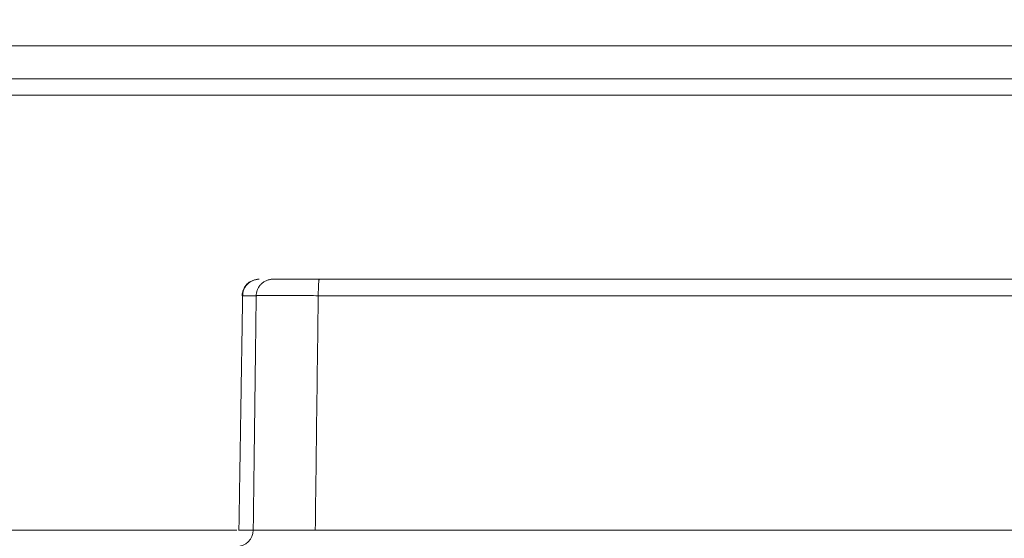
# Model space of a CAD drawing. Header units: millimetres. Extents: x 5437 to 18441, y -4466 to 3128.
# Tile 364 of 497: x 13713 to 13743, y -14 to 1. Entities that reach past the tile are written whole.
import ezdxf

# ---------------------------------------------------------------- set-up
doc = ezdxf.new("R2010")
doc.units = ezdxf.units.MM
doc.layers.add('1', color=7, linetype='Continuous', true_color=0xffffff)
doc.dimstyles.get("Standard").update_dxf_attribs({"dimtxt": 0.18, "dimasz": 0.18, "dimexe": 0.18, "dimexo": 0.0625, "dimgap": 0.09, "dimtad": 0, "dimtih": 1, "dimtoh": 1, "dimdec": 4, "dimzin": 0, "dimdsep": 46, "dimtxsty": 'Standard', "dimcen": 0.09, "dimadec": 0, "dimazin": 0, "dimtfac": 1, "dimtdec": 4, "dimtofl": 0, "dimtmove": 0, "dimatfit": 3, "dimfxl": 1, "dimtolj": 1, "dimtzin": 0, "dimarcsym": 0})

# ---------------------------------------------------------------- blocks, each defined once
blk = doc.blocks.new('*D3')
at = {"color": 0, "lineweight": -2, "transparency": 16777216}
for p, q in [((13674.147, 1169.564), (14135.36, 1169.564)), ((13833.147, -580.436), (14135.36, -580.436))]:
    blk.add_line(p, q, dxfattribs=at)
at = {"color": 0, "lineweight": 0, "transparency": 16777216}
for p, q in [((14135.18, 1089.564), (14135.18, 421.321)), ((14135.18, -500.436), (14135.18, 167.808))]:
    blk.add_line(p, q, dxfattribs=at)
at = {"color": 0, "lineweight": 20, "transparency": 16777216}
for points in [[(14121.847, 1089.564), (14148.514, 1089.564), (14135.18, 1169.564)], [(14121.847, -500.436), (14148.514, -500.436), (14135.18, -580.436)]]:
    blk.add_solid(points, dxfattribs=at)
at = {"layer": 'Defpoints', "color": 0, "lineweight": 20, "transparency": 16777216}
for p in [(13674.085, 1169.564), (13833.085, -580.436), (14135.18, -580.436)]:
    blk.add_point(p, dxfattribs=at)
at = {"color": 0, "lineweight": 20, "transparency": 16777216, "insert": (14135.18, 294.564), "char_height": 80, "attachment_point": 5, "rotation": 270}
blk.add_mtext('\\A1;1750', dxfattribs=at)
blk = doc.blocks.new('*D4')
at = {"color": 0, "lineweight": -2, "transparency": 16777216}
for p, q in [((13346.81, 234.502), (13346.81, -825.635)), ((13857.587, -64.498), (13857.587, -825.635))]:
    blk.add_line(p, q, dxfattribs=at)
at = {"color": 0, "lineweight": 0, "transparency": 16777216}
for p, q in [((13426.81, -825.455), (13508.775, -825.455)), ((13777.587, -825.455), (13695.622, -825.455))]:
    blk.add_line(p, q, dxfattribs=at)
at = {"color": 0, "lineweight": 20, "transparency": 16777216}
for points in [[(13426.81, -812.121), (13426.81, -838.788), (13346.81, -825.455)], [(13777.587, -812.121), (13777.587, -838.788), (13857.587, -825.455)]]:
    blk.add_solid(points, dxfattribs=at)
at = {"layer": 'Defpoints', "color": 0, "lineweight": 20, "transparency": 16777216}
for p in [(13346.81, 234.564), (13857.587, -64.436), (13346.81, -825.455)]:
    blk.add_point(p, dxfattribs=at)
at = {"color": 0, "lineweight": 20, "transparency": 16777216, "insert": (13602.199, -825.455), "char_height": 80, "attachment_point": 5}
blk.add_mtext('\\A1;515', dxfattribs=at)

msp = doc.modelspace()

# ---------------------------------------------------------------- linework, layer by layer
at = {"layer": '1', "color": 0, "lineweight": 20}
for p, q in [((13712.00089, 0.54688), (13751.31512, 0.54688)), ((13710.74697, -0.43566), (13743.17702, -0.43566)), ((13743.36756, -0.92694), (13710.54781, -0.92694)), ((13722.46, -6.43566), (13748.83678, -6.43566)), ((13720.57099, -6.92868), (13720.16501, -6.92868)), ((13748.98115, -6.92868), (13722.42738, -6.92868)), ((13710.45728, -13.94439), (13719.98978, -13.94439)), ((13720.05424, -13.94264), (13720.48297, -13.94264)), ((13722.33713, -13.94264), (13749.08989, -13.94264))]:
    msp.add_line(p, q, dxfattribs=at)
msp.add_ellipse((13719.98625, -13.93566), major_axis=(0, -0.5), ratio=0.99352822, start_param=0, end_param=1.55683369, dxfattribs=at)
for points, degree, knots in [([(13720.66172, -6.43566), (13720.59634, -6.43416), (13720.5019, -6.45146), (13720.38301, -6.50946), (13720.30166, -6.57341), (13720.23503, -6.65303), (13720.1869, -6.7423), (13720.15844, -6.83525), (13720.15168, -6.89706), (13720.1512, -6.92776)], 3, [0, 0, 0, 0, 0.26991907, 0.40289229, 0.52929081, 0.65147729, 0.77113657, 0.88793153, 1, 1, 1, 1]), ([(13721.06771, -6.43566), (13721.08789, -6.43566), (13721.13522, -6.43566), (13721.20787, -6.43566), (13721.40138, -6.43566), (13721.67624, -6.43566), (13721.83336, -6.43566), (13722.05347, -6.43566), (13722.28603, -6.43566), (13722.3438, -6.43566), (13722.40177, -6.43566), (13722.46, -6.43566)], 5, [0, 0, 0, 0, 0, 0, 0.43036304, 0.43036304, 0.43036304, 0.8605009, 0.8605009, 0.8605009, 1, 1, 1, 1, 1, 1]), ([(13720.16501, -6.92868), (13720.15772, -6.9281), (13720.15334, -6.92753), (13720.1513, -6.92645), (13720.15364, -6.92594), (13720.16254, -6.92527), (13720.16613, -6.92507), (13720.17056, -6.92488)], 3, [0, 0, 0, 0, 0.40650691, 0.40650691, 0.81301382, 0.81301382, 1, 1, 1, 1]), ([(13720.0598, -13.94127), (13720.05537, -13.94131), (13720.05177, -13.94136), (13720.04286, -13.94156), (13720.04052, -13.94173), (13720.04256, -13.94215), (13720.04695, -13.94239), (13720.05424, -13.94264)], 3, [0, 0, 0, 0, 0.18687286, 0.18687286, 0.59343643, 0.59343643, 1, 1, 1, 1]), ([(13720.48297, -13.94264), (13720.48381, -13.94266), (13720.48549, -13.94271), (13720.48831, -13.94276), (13720.49136, -13.94282), (13720.49466, -13.94287), (13720.49821, -13.94292), (13720.502, -13.94297), (13720.50605, -13.94301), (13720.51036, -13.94306), (13720.51492, -13.9431), (13720.51974, -13.94313), (13720.52482, -13.94317), (13720.53016, -13.9432), (13720.53576, -13.94323), (13720.54163, -13.94326), (13720.54776, -13.94329), (13720.55416, -13.94331), (13720.56083, -13.94334), (13720.56777, -13.94336), (13720.57498, -13.94338), (13720.58245, -13.9434), (13720.5902, -13.94342), (13720.59822, -13.94343), (13720.60651, -13.94344), (13720.61508, -13.94346), (13720.62392, -13.94347), (13720.63303, -13.94348), (13720.64241, -13.94349), (13720.65207, -13.9435), (13720.662, -13.9435), (13720.67221, -13.94351), (13720.68268, -13.94352), (13720.69343, -13.94352), (13720.70445, -13.94353), (13720.71573, -13.94353), (13720.72729, -13.94353), (13720.73912, -13.94353), (13720.75121, -13.94354), (13720.76357, -13.94354), (13720.77619, -13.94354), (13720.78907, -13.94354), (13720.80222, -13.94354), (13720.81563, -13.94354), (13720.82929, -13.94354), (13720.8432, -13.94354), (13720.85738, -13.94354), (13720.8718, -13.94354), (13720.88647, -13.94354), (13720.90138, -13.94354), (13720.91654, -13.94354), (13720.93194, -13.94353), (13720.94758, -13.94353), (13720.96345, -13.94353), (13720.97955, -13.94353), (13720.99588, -13.94353), (13721.01244, -13.94353), (13721.02921, -13.94353), (13721.04621, -13.94353), (13721.06342, -13.94353), (13721.08084, -13.94353), (13721.09846, -13.94353), (13721.11629, -13.94353), (13721.13432, -13.94353), (13721.15254, -13.94353), (13721.17096, -13.94353), (13721.18955, -13.94353), (13721.20834, -13.94353), (13721.22729, -13.94353), (13721.24643, -13.94353), (13721.26573, -13.94353), (13721.28519, -13.94354), (13721.30481, -13.94354), (13721.32459, -13.94354), (13721.34452, -13.94354), (13721.36459, -13.94354), (13721.3848, -13.94354), (13721.40515, -13.94354), (13721.42563, -13.94354), (13721.44623, -13.94354), (13721.46695, -13.94354), (13721.48779, -13.94354), (13721.50873, -13.94354), (13721.52979, -13.94354), (13721.55094, -13.94353), (13721.57218, -13.94353), (13721.59352, -13.94353), (13721.61494, -13.94353), (13721.63644, -13.94352), (13721.65802, -13.94352), (13721.67966, -13.94351), (13721.70137, -13.9435), (13721.72313, -13.9435), (13721.74496, -13.94349), (13721.76683, -13.94348), (13721.78874, -13.94347), (13721.81069, -13.94346), (13721.83268, -13.94344), (13721.85469, -13.94343), (13721.87673, -13.94342), (13721.89879, -13.9434), (13721.92087, -13.94338), (13721.94295, -13.94336), (13721.96504, -13.94334), (13721.98713, -13.94331), (13722.00922, -13.94329), (13722.03129, -13.94326), (13722.05336, -13.94323), (13722.07541, -13.9432), (13722.09743, -13.94317), (13722.11943, -13.94313), (13722.1414, -13.9431), (13722.16333, -13.94306), (13722.18523, -13.94301), (13722.20708, -13.94297), (13722.22889, -13.94292), (13722.25065, -13.94287), (13722.27235, -13.94282), (13722.294, -13.94276), (13722.31558, -13.94271), (13722.32996, -13.94266), (13722.33713, -13.94264)], 3, [0, 0, 0, 0, 0.00775826, 0.01554642, 0.02336418, 0.03121125, 0.03908733, 0.0469921, 0.05492525, 0.06288644, 0.07087533, 0.07889157, 0.08693481, 0.09500467, 0.10310078, 0.11122276, 0.1193702, 0.12754271, 0.13573986, 0.14396124, 0.15220642, 0.16047495, 0.16876639, 0.17708028, 0.18541616, 0.19377354, 0.20215196, 0.21055091, 0.2189699, 0.22740843, 0.23586597, 0.24434201, 0.25283602, 0.26134746, 0.26987579, 0.27842046, 0.2869809, 0.29555657, 0.30414688, 0.31275126, 0.32136912, 0.32999989, 0.33864297, 0.34729776, 0.35596365, 0.36464003, 0.3733263, 0.38202184, 0.39072602, 0.39943823, 0.40815782, 0.41688418, 0.42561666, 0.43435463, 0.44309744, 0.45184447, 0.46059505, 0.46934855, 0.47810432, 0.48686172, 0.49562008, 0.50437878, 0.51313714, 0.52189454, 0.53065031, 0.53940382, 0.5481544, 0.55690143, 0.56564425, 0.57438222, 0.58311471, 0.59184107, 0.60056067, 0.60927289, 0.61797708, 0.62667262, 0.6353589, 0.6440353, 0.6527012, 0.661356, 0.66999909, 0.67862987, 0.68724775, 0.69585215, 0.70444247, 0.71301815, 0.72157862, 0.7301233, 0.73865164, 0.7471631, 0.75565713, 0.76413319, 0.77259075, 0.7810293, 0.78944831, 0.79784729, 0.80622573, 0.81458313, 0.82291903, 0.83123295, 0.83952442, 0.84779297, 0.85603818, 0.86425958, 0.87245677, 0.8806293, 0.88877677, 0.89689877, 0.90499492, 0.91306481, 0.92110808, 0.92912435, 0.93711328, 0.9450745, 0.95300768, 0.96091249, 0.9687886, 0.97663571, 0.98445351, 0.9922417, 1, 1, 1, 1])]:
    msp.add_open_spline(points, degree=degree, knots=knots, dxfattribs=at)
for points, weights in [([(13720.66172, -6.43566), (13720.17185, -6.43566), (13720.16501, -6.92868)], [1, 0.712026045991, 1]), ([(13721.06771, -6.43566), (13720.57783, -6.43566), (13720.57099, -6.92868)], [1, 0.712026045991, 1]), ([(13722.46, -6.43566), (13722.42783, -6.43566), (13722.42738, -6.92868)], [1, 0.712026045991, 1]), ([(13722.42738, -6.92868), (13720.76095, -6.90921), (13720.57099, -6.92868)], [1, 0.767568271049, 1])]:
    msp.add_rational_spline(points, weights, degree=2, dxfattribs=at)
for points, degree in [([(13720.16501, -6.92868), (13720.14286, -8.33147), (13720.1207, -9.73427), (13720.09855, -11.13706), (13720.0764, -12.53985), (13720.05424, -13.94264)], 5), ([(13720.17134, -6.879), (13720.17061, -6.92527)], 1), ([(13720.48297, -13.94264), (13720.50058, -12.53985), (13720.51818, -11.13706), (13720.53578, -9.73427), (13720.55339, -8.33147), (13720.57099, -6.92868)], 5), ([(13722.42738, -6.92868), (13722.3973, -9.26667), (13722.36722, -11.60466), (13722.33713, -13.94264)], 3)]:
    msp.add_open_spline(points, degree=degree, dxfattribs=at)

# ---------------------------------------------------------------- dimensions: what is measured, and where the dimension line sits
at = {"color": 0, "lineweight": 20}
dim = msp.add_linear_dim(base=(14135.18029, -580.43566), p1=(13674.08476, 1169.56434), p2=(13833.08476, -580.43566), angle=90, dimstyle='Standard', override={"dimtxt": 80, "dimasz": 80, "dimdec": 0, "dimlwd": 0}, dxfattribs=at)
dim.commit()
dim.dimension.update_dxf_attribs({"geometry": '*D3', "text_midpoint": (14135.18029, 294.56434), "text_rotation": 270})
dim = msp.add_linear_dim(base=(13346.81039, -825.45454), p1=(13857.58667, -64.43566), p2=(13346.81039, 234.56434), text='515', dimstyle='Standard', override={"dimtxt": 80, "dimasz": 80, "dimdec": 0, "dimlwd": 0}, dxfattribs=at)
dim.commit()
dim.dimension.update_dxf_attribs({"geometry": '*D4', "text_midpoint": (13602.19853, -825.45454)})

doc.saveas('drawing.dxf')
